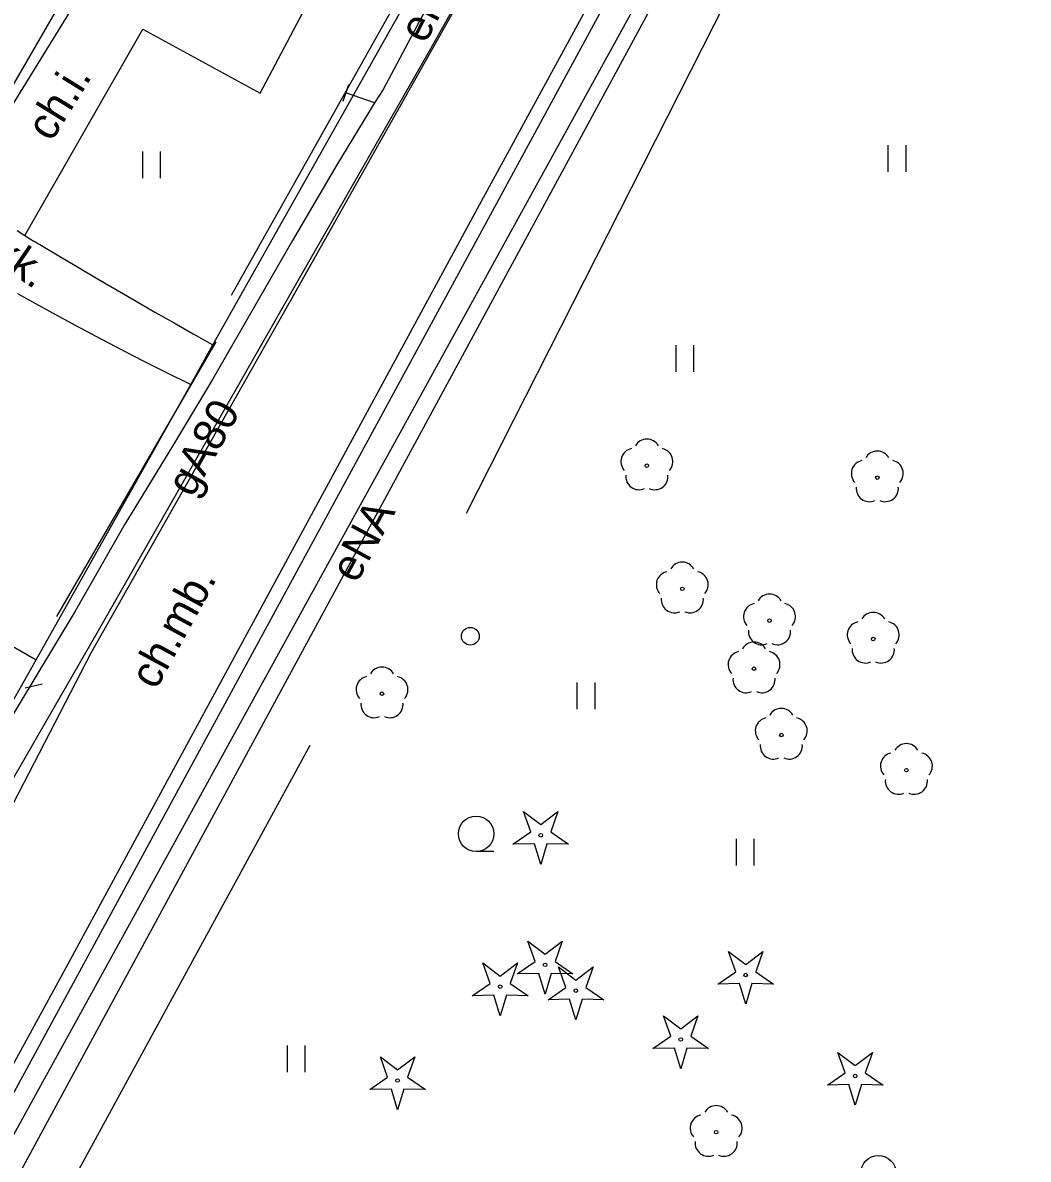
# Model space of a CAD drawing. Extents: x 6434771 to 6436222, y 5663454 to 5664782.
# Drawn here: x 6435565.45 to 6435593.8, y 5663975.51 to 5664007.55 of the extents above; entities that cross this region are included whole.
import ezdxf

# ---------------------------------------------------------------- set-up
doc = ezdxf.new("R2010")
doc.units = 0
for name, color, linetype in [('Warstwa 1', 7, 'Continuous'), ('Warstwa 10', 7, 'Continuous'), ('Warstwa 11', 7, 'Continuous'), ('Warstwa 12', 7, 'Continuous'), ('Warstwa 13', 7, 'Continuous'), ('Warstwa 20', 7, 'Continuous'), ('Warstwa 4', 7, 'Continuous'), ('Warstwa 5', 7, 'Continuous'), ('Warstwa 6', 7, 'Continuous'), ('Warstwa 9', 7, 'Continuous')]:
    doc.layers.add(name, color=color, linetype=linetype)

msp = doc.modelspace()

# ---------------------------------------------------------------- linework, layer by layer
at = {"layer": 'Warstwa 1'}
msp.add_circle((6435578.066, 5663990.254), 0.25, dxfattribs=at)
at = {"layer": 'Warstwa 10'}
msp.add_lwpolyline([(6435496.49, 5663969.031), (6435500.23, 5663976.24), (6435503.74, 5663982.62), (6435511.43, 5663978.26), (6435514.06, 5663981.12), (6435520.38, 5663977.64), (6435546.9, 5663962.77), (6435554.45, 5663958.55), (6435566.67, 5663980.91), (6435578.32, 5664002.42), (6435588.52, 5664021.13), (6435584.49, 5664024.31), (6435582.21, 5664026.18), (6435582.15, 5664028.22), (6435560.04, 5664040.82), (6435552.17, 5664044.71), (6435550.19, 5664044.88), (6435539.09, 5664051.38), (6435529.8, 5664056.9), (6435522.03, 5664043.07), (6435515.18, 5664031.14), (6435505.855, 5664036.42)], dxfattribs=at)
for points in [[(6435579.267, 5663984.388), (6435579.769, 5663984.735), (6435579.567, 5663985.311), (6435580.052, 5663984.941), (6435580.537, 5663985.311), (6435580.335, 5663984.735), (6435580.837, 5663984.388), (6435580.227, 5663984.402), (6435580.052, 5663983.818), (6435579.877, 5663984.402)], [(6435579.389, 5663980.733), (6435579.891, 5663981.08), (6435579.689, 5663981.656), (6435580.174, 5663981.286), (6435580.659, 5663981.656), (6435580.457, 5663981.08), (6435580.959, 5663980.733), (6435580.349, 5663980.747), (6435580.174, 5663980.163), (6435579.999, 5663980.747)], [(6435585.046, 5663980.445), (6435585.548, 5663980.792), (6435585.346, 5663981.368), (6435585.831, 5663980.998), (6435586.316, 5663981.368), (6435586.114, 5663980.792), (6435586.616, 5663980.445), (6435586.006, 5663980.459), (6435585.831, 5663979.875), (6435585.656, 5663980.459)], [(6435578.122, 5663980.118), (6435578.624, 5663980.465), (6435578.422, 5663981.041), (6435578.907, 5663980.671), (6435579.392, 5663981.041), (6435579.19, 5663980.465), (6435579.692, 5663980.118), (6435579.082, 5663980.132), (6435578.907, 5663979.548), (6435578.732, 5663980.132)], [(6435580.256, 5663980.005), (6435580.758, 5663980.352), (6435580.556, 5663980.928), (6435581.041, 5663980.558), (6435581.526, 5663980.928), (6435581.324, 5663980.352), (6435581.826, 5663980.005), (6435581.216, 5663980.019), (6435581.041, 5663979.435), (6435580.866, 5663980.019)], [(6435583.214, 5663978.627), (6435583.716, 5663978.974), (6435583.514, 5663979.55), (6435583.999, 5663979.18), (6435584.484, 5663979.55), (6435584.282, 5663978.974), (6435584.784, 5663978.627), (6435584.174, 5663978.641), (6435583.999, 5663978.057), (6435583.824, 5663978.641)], [(6435575.23, 5663977.473), (6435575.732, 5663977.82), (6435575.53, 5663978.396), (6435576.015, 5663978.026), (6435576.5, 5663978.396), (6435576.298, 5663977.82), (6435576.8, 5663977.473), (6435576.19, 5663977.487), (6435576.015, 5663976.903), (6435575.84, 5663977.487)], [(6435588.132, 5663977.598), (6435588.634, 5663977.945), (6435588.432, 5663978.521), (6435588.917, 5663978.151), (6435589.402, 5663978.521), (6435589.2, 5663977.945), (6435589.702, 5663977.598), (6435589.092, 5663977.612), (6435588.917, 5663977.028), (6435588.742, 5663977.612)]]:
    msp.add_lwpolyline(points, close=True, dxfattribs=at)
for centre in [(6435580.052, 5663984.643), (6435580.174, 5663980.988), (6435585.831, 5663980.7), (6435578.907, 5663980.373), (6435581.041, 5663980.26), (6435583.999, 5663978.882), (6435588.917, 5663977.853), (6435576.015, 5663977.728)]:
    msp.add_circle(centre, 0.05, dxfattribs=at)
at = {"layer": 'Warstwa 11'}
for centre in [(6435583.044, 5663995.064), (6435589.54, 5663994.726), (6435584.042, 5663991.592), (6435586.502, 5663990.692), (6435589.426, 5663990.177), (6435586.065, 5663989.338), (6435575.576, 5663988.634), (6435586.833, 5663987.468), (6435590.361, 5663986.476), (6435584.998, 5663976.27)]:
    msp.add_circle(centre, 0.05, dxfattribs=at)
for centre, start, end in [((6435582.687, 5663995.18), 102.1471, 221.8529), ((6435583.044, 5663995.439), 30.1471, 149.8529), ((6435583.401, 5663995.18), 318.1471, 77.8529), ((6435589.183, 5663994.842), 102.1471, 221.8529), ((6435589.54, 5663995.101), 30.1471, 149.8529), ((6435589.897, 5663994.842), 318.1471, 77.8529), ((6435582.824, 5663994.761), 174.1471, 293.8529), ((6435583.264, 5663994.761), 246.1471, 5.8529), ((6435589.32, 5663994.423), 174.1471, 293.8529), ((6435589.76, 5663994.423), 246.1471, 5.8529), ((6435584.042, 5663991.967), 30.1471, 149.8529), ((6435583.685, 5663991.708), 102.1471, 221.8529), ((6435584.399, 5663991.708), 318.1471, 77.8529), ((6435586.502, 5663991.067), 30.1471, 149.8529), ((6435583.822, 5663991.289), 174.1471, 293.8529), ((6435584.262, 5663991.289), 246.1471, 5.8529), ((6435586.145, 5663990.808), 102.1471, 221.8529), ((6435586.859, 5663990.808), 318.1471, 77.8529), ((6435589.426, 5663990.552), 30.1471, 149.8529), ((6435586.282, 5663990.389), 174.1471, 293.8529), ((6435586.722, 5663990.389), 246.1471, 5.8529), ((6435589.069, 5663990.293), 102.1471, 221.8529), ((6435589.783, 5663990.293), 318.1471, 77.8529), ((6435586.065, 5663989.713), 30.1471, 149.8529), ((6435585.708, 5663989.454), 102.1471, 221.8529), ((6435586.422, 5663989.454), 318.1471, 77.8529), ((6435589.206, 5663989.874), 174.1471, 293.8529), ((6435589.646, 5663989.874), 246.1471, 5.8529), ((6435575.219, 5663988.75), 102.1471, 221.8529), ((6435575.576, 5663989.009), 30.1471, 149.8529), ((6435575.933, 5663988.75), 318.1471, 77.8529), ((6435585.845, 5663989.035), 174.1471, 293.8529), ((6435586.285, 5663989.035), 246.1471, 5.8529), ((6435575.356, 5663988.331), 174.1471, 293.8529), ((6435575.796, 5663988.331), 246.1471, 5.8529), ((6435586.833, 5663987.843), 30.1471, 149.8529), ((6435586.476, 5663987.584), 102.1471, 221.8529), ((6435587.19, 5663987.584), 318.1471, 77.8529), ((6435586.613, 5663987.165), 174.1471, 293.8529), ((6435587.053, 5663987.165), 246.1471, 5.8529), ((6435590.361, 5663986.851), 30.1471, 149.8529), ((6435590.004, 5663986.592), 102.1471, 221.8529), ((6435590.718, 5663986.592), 318.1471, 77.8529), ((6435590.141, 5663986.173), 174.1471, 293.8529), ((6435590.581, 5663986.173), 246.1471, 5.8529), ((6435584.998, 5663976.645), 30.1471, 149.8529), ((6435584.641, 5663976.386), 102.1471, 221.8529), ((6435585.355, 5663976.386), 318.1471, 77.8529), ((6435584.778, 5663975.967), 174.1471, 293.8529), ((6435585.218, 5663975.967), 246.1471, 5.8529)]:
    msp.add_arc(centre, 0.375, start, end, dxfattribs=at)
at = {"layer": 'Warstwa 12'}
for points in [[(6435631.549, 5664121.292), (6435637.248, 5664117.898), (6435639.048, 5664116.863), (6435636.832, 5664113.039), (6435573.112, 5663999.914), (6435567.369, 5663989.773), (6435556.895, 5663969.528), (6435551.55, 5663961.662), (6435548.98, 5663960.053), (6435545.915, 5663958.84), (6435541.4, 5663958.414), (6435537.043, 5663959.497), (6435521.938, 5663967.479), (6435521.907, 5663967.449), (6435520.396, 5663968.198), (6435507.178, 5663968.407), (6435506.471, 5663968.695), (6435506.124, 5663968.813)], [(6435613.773, 5664073.054), (6435611.935, 5664069.649), (6435608.927, 5664064.214), (6435606.38, 5664059.602), (6435604.048, 5664055.441), (6435601.431, 5664051.001), (6435598.591, 5664045.89), (6435596.298, 5664041.884), (6435593.193, 5664036.409), (6435591.865, 5664034.013), (6435589.351, 5664029.314), (6435586.652, 5664024.478), (6435583.855, 5664019.378), (6435580.904, 5664014.034), (6435579.535, 5664011.433), (6435576.909, 5664006.754), (6435573.014, 5663999.95), (6435571.264, 5663996.881), (6435567.502, 5663990.275), (6435564.072, 5663984.352), (6435560.777, 5663978.635), (6435556.325, 5663970.985)], [(6435529.717, 5664053.736), (6435530.11, 5664053.54), (6435539.19, 5664048.35), (6435547.51, 5664044.7), (6435557.93, 5664041.16), (6435561.19, 5664039.77), (6435581.66, 5664027.8), (6435579.44, 5664024.07), (6435588.57, 5664018.68), (6435549.92, 5663948.49), (6435517.04, 5663966.93), (6435509.95, 5663967.22), (6435503.12, 5663971.79), (6435502.81, 5663971.98)], [(6435514.78, 5663980.47), (6435532.55, 5663970.47), (6435547.61, 5663961.75), (6435555.59, 5663957.1), (6435590.71, 5664021.92), (6435584.36, 5664026.62), (6435583.85, 5664026.24), (6435583.708, 5664026.137)], [(6435585.024, 5664025.105), (6435585.907, 5664024.521), (6435585.144, 5664023.201), (6435583.485, 5664020.132), (6435581.592, 5664016.767), (6435579.38, 5664012.663), (6435577.71, 5664009.633), (6435575.605, 5664005.669), (6435575.368, 5664005.298), (6435574.303, 5664003.544), (6435573.055, 5664001.41), (6435570.795, 5663997.498), (6435569.639, 5663995.57), (6435568.325, 5663993.418), (6435566.92, 5663990.963), (6435565.318, 5663988.295), (6435564.001, 5663986.108), (6435562.162, 5663982.899), (6435560.639, 5663980.319), (6435557.776, 5663975.587), (6435555.938, 5663972.523)], [(6435575.368, 5664005.298), (6435574.559, 5664005.579)]]:
    msp.add_lwpolyline(points, dxfattribs=at)
at = {"layer": 'Warstwa 20'}
msp.add_line((6435574.478, 5664005.342), (6435574.64, 5664005.816), dxfattribs=at)
at = {"layer": 'Warstwa 4'}
for points in [[(6435569.469, 5664013.25), (6435564.042, 5664003.854)], [(6435577.158, 5664010.254), (6435571.323, 5663999.865)], [(6435577.957, 5663993.728), (6435585.944, 5664009.484)], [(6435570.895, 5663998.558), (6435566.4, 5663990.807)], [(6435565.511, 5663988.798), (6435565.998, 5663988.915)], [(6435560.116, 5663962.55), (6435573.55, 5663987.187)]]:
    msp.add_lwpolyline(points, dxfattribs=at)
at = {"layer": 'Warstwa 5'}
for p, q in [((6435556.273, 5663960.956), (6435588.653, 5664020.597)), ((6435570.81, 5663998.468), (6435576.831, 5664009.181)), ((6435572.141, 5664005.567), (6435573.42, 5664007.986)), ((6435565.501, 5664001.556), (6435568.83, 5664007.369)), ((6435568.83, 5664007.369), (6435572.141, 5664005.567)), ((6435568.835, 5664003.175), (6435568.835, 5664003.925)), ((6435569.335, 5664003.175), (6435569.335, 5664003.925)), ((6435589.851, 5664003.348), (6435589.851, 5664004.098)), ((6435590.351, 5664003.348), (6435590.351, 5664004.098)), ((6435565.501, 5664001.556), (6435565.553, 5664001.523)), ((6435565.553, 5664001.523), (6435565.605, 5664001.49)), ((6435565.605, 5664001.49), (6435565.657, 5664001.457)), ((6435565.657, 5664001.457), (6435565.71, 5664001.425)), ((6435565.71, 5664001.425), (6435565.763, 5664001.393)), ((6435565.763, 5664001.393), (6435565.816, 5664001.362)), ((6435565.816, 5664001.362), (6435565.87, 5664001.331)), ((6435565.87, 5664001.331), (6435565.924, 5664001.301)), ((6435565.924, 5664001.301), (6435565.978, 5664001.269)), ((6435565.978, 5664001.269), (6435566.509, 5664000.953)), ((6435566.509, 5664000.953), (6435567.04, 5664000.639)), ((6435567.04, 5664000.639), (6435567.572, 5664000.326)), ((6435567.572, 5664000.326), (6435568.106, 5664000.014)), ((6435568.106, 5664000.014), (6435568.64, 5663999.705)), ((6435565.301, 5663999.923), (6435565.888, 5663999.594)), ((6435568.64, 5663999.705), (6435569.175, 5663999.396)), ((6435565.888, 5663999.594), (6435566.477, 5663999.27)), ((6435569.175, 5663999.396), (6435569.711, 5663999.09)), ((6435566.477, 5663999.27), (6435567.069, 5663998.95)), ((6435569.711, 5663999.09), (6435570.248, 5663998.785)), ((6435567.069, 5663998.95), (6435567.663, 5663998.633)), ((6435570.248, 5663998.785), (6435570.81, 5663998.468)), ((6435567.663, 5663998.633), (6435568.26, 5663998.322)), ((6435583.869, 5663997.711), (6435583.869, 5663998.461)), ((6435584.369, 5663997.711), (6435584.369, 5663998.461)), ((6435568.26, 5663998.322), (6435568.858, 5663998.014)), ((6435568.858, 5663998.014), (6435569.459, 5663997.71)), ((6435569.459, 5663997.71), (6435570.182, 5663997.351)), ((6435565.821, 5663989.593), (6435570.182, 5663997.351)), ((6435561.344, 5663992.147), (6435565.821, 5663989.593)), ((6435581.082, 5663988.196), (6435581.082, 5663988.946)), ((6435581.582, 5663988.196), (6435581.582, 5663988.946)), ((6435585.568, 5663983.791), (6435585.568, 5663984.541)), ((6435586.068, 5663983.791), (6435586.068, 5663984.541)), ((6435572.912, 5663977.963), (6435572.912, 5663978.713)), ((6435573.412, 5663977.963), (6435573.412, 5663978.713))]:
    msp.add_line(p, q, dxfattribs=at)
at = {"layer": 'Warstwa 6'}
msp.add_line((6435578.729, 5663984.182), (6435578.229, 5663984.182), dxfattribs=at)
for centre in [(6435578.229, 5663984.682), (6435589.572, 5663975.112)]:
    msp.add_circle(centre, 0.5, dxfattribs=at)
at = {"layer": 'Warstwa 9'}
for p, q in [((6435556.273, 5663960.956), (6435588.653, 5664020.597)), ((6435563.83, 5664003.086), (6435569.876, 5664012.873)), ((6435570.81, 5663998.468), (6435576.831, 5664009.181)), ((6435572.141, 5664005.567), (6435573.42, 5664007.986)), ((6435565.501, 5664001.556), (6435568.83, 5664007.369)), ((6435568.83, 5664007.369), (6435572.141, 5664005.567)), ((6435565.289, 5664001.695), (6435565.501, 5664001.556)), ((6435565.289, 5664001.695), (6435565.501, 5664001.556)), ((6435565.501, 5664001.556), (6435565.553, 5664001.523)), ((6435565.553, 5664001.523), (6435565.605, 5664001.49)), ((6435565.605, 5664001.49), (6435565.657, 5664001.457)), ((6435565.657, 5664001.457), (6435565.71, 5664001.425)), ((6435565.71, 5664001.425), (6435565.763, 5664001.393)), ((6435565.763, 5664001.393), (6435565.816, 5664001.362)), ((6435565.816, 5664001.362), (6435565.87, 5664001.331)), ((6435565.87, 5664001.331), (6435565.924, 5664001.301)), ((6435565.924, 5664001.301), (6435565.978, 5664001.269)), ((6435565.978, 5664001.269), (6435566.509, 5664000.953)), ((6435566.509, 5664000.953), (6435567.04, 5664000.639)), ((6435567.04, 5664000.639), (6435567.572, 5664000.326)), ((6435567.572, 5664000.326), (6435568.106, 5664000.014)), ((6435568.106, 5664000.014), (6435568.64, 5663999.705)), ((6435565.301, 5663999.923), (6435565.888, 5663999.594)), ((6435568.64, 5663999.705), (6435569.175, 5663999.396)), ((6435565.888, 5663999.594), (6435566.477, 5663999.27)), ((6435569.175, 5663999.396), (6435569.711, 5663999.09)), ((6435566.477, 5663999.27), (6435567.069, 5663998.95)), ((6435569.711, 5663999.09), (6435570.248, 5663998.785)), ((6435567.069, 5663998.95), (6435567.663, 5663998.633)), ((6435570.248, 5663998.785), (6435570.81, 5663998.468)), ((6435567.663, 5663998.633), (6435568.26, 5663998.322)), ((6435570.182, 5663997.351), (6435570.81, 5663998.468)), ((6435570.182, 5663997.351), (6435570.81, 5663998.468)), ((6435568.26, 5663998.322), (6435568.858, 5663998.014)), ((6435568.858, 5663998.014), (6435569.459, 5663997.71)), ((6435569.459, 5663997.71), (6435570.182, 5663997.351)), ((6435565.821, 5663989.593), (6435570.182, 5663997.351)), ((6435561.344, 5663992.147), (6435565.821, 5663989.593)), ((6435564.882, 5663987.922), (6435565.821, 5663989.593)), ((6435564.882, 5663987.922), (6435565.821, 5663989.593))]:
    msp.add_line(p, q, dxfattribs=at)

# ---------------------------------------------------------------- texts
at = {"layer": 'Warstwa 13'}
for s, rotation, p in [('eNA', 62.7217, (6435576.797, 5664006.931)), ('gA80', 61.0315, (6435570.236, 5663994.138)), ('eNA', 61.5529, (6435574.856, 5663991.715))]:
    msp.add_text(s, height=0.9, rotation=rotation, dxfattribs=at).set_placement(p)
at = {"layer": 'Warstwa 9'}
for s, rotation, p in [('ch.i.', 58.2927, (6435566.255, 5664004.168)), ('ch.kk.', 325.5833, (6435563.192, 5664001.802)), ('ch.mb.', 61.4039, (6435569.204, 5663988.714))]:
    msp.add_text(s, height=0.9, rotation=rotation, dxfattribs=at).set_placement(p)

doc.saveas('drawing.dxf')
